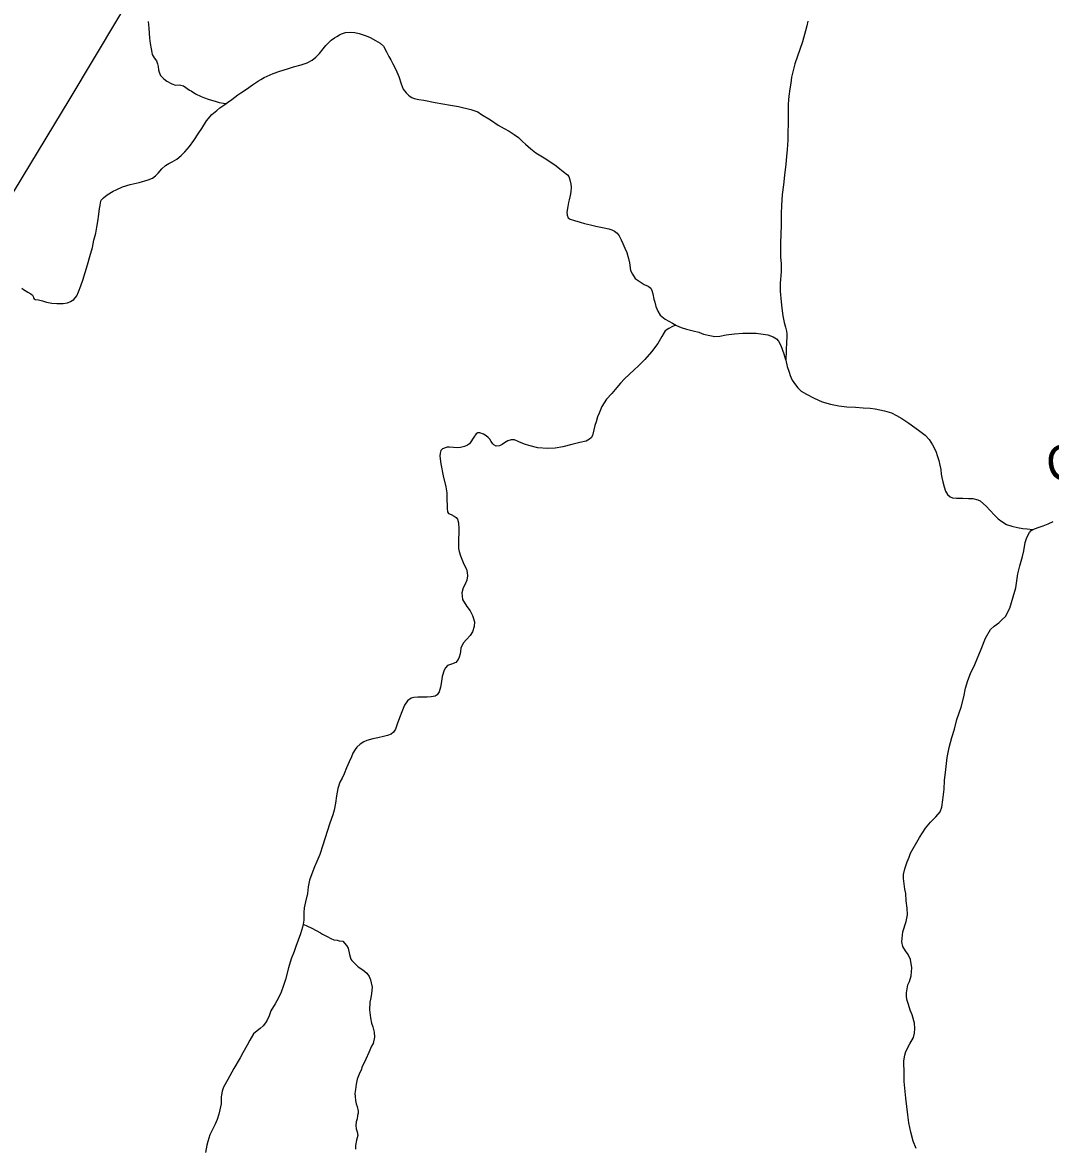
# Model space of a CAD drawing. Extents: x 2126262 to 2293712, y 749403 to 919119.
# Drawn here: x 2264527 to 2268864, y 859625 to 864365 of the extents above; entities that cross this region are included whole.
import ezdxf

# ---------------------------------------------------------------- set-up
doc = ezdxf.new("R2010")
doc.units = 0
for name, color, linetype in [('Exist Hydrographic Creek Single Shore', 7, 'Continuous'), ('Exist Hydrographic Creek Single Shore Label', 7, 'Continuous'), ('Exist Hydrographic Misc Water Feature', 7, 'Continuous'), ('Exist Utilities Electrical Transmission Line', 7, 'Continuous')]:
    doc.layers.add(name, color=color, linetype=linetype)

msp = doc.modelspace()

# ---------------------------------------------------------------- linework, layer by layer
at = {"layer": 'Exist Hydrographic Creek Single Shore'}
for points in [[(2265386.5, 864022.3), (2265392.5, 864026.4), (2265410.1, 864039.2), (2265435.8, 864060), (2265448.1, 864067.9), (2265471.7, 864083.8), (2265497.7, 864102), (2265523.3, 864118.8), (2265533.3, 864124.2), (2265547.2, 864132.1), (2265559.1, 864138.4), (2265584.6, 864149.4), (2265613, 864158.6), (2265644.7, 864169.5), (2265670.5, 864178.1), (2265702.5, 864186.3), (2265728.6, 864194), (2265748.8, 864205), (2265764.5, 864218.8), (2265779.9, 864233.2), (2265795.7, 864253.2), (2265807.5, 864267.8), (2265813.9, 864275.2), (2265829.6, 864289.6), (2265843.6, 864299.2), (2265853.2, 864305.5), (2265864.8, 864312.5), (2265873.5, 864317.2), (2265889.3, 864321.8), (2265909.4, 864324), (2265929.3, 864322), (2265947.3, 864318.3), (2265977.3, 864308.5), (2265993.5, 864301), (2266016.2, 864289), (2266035.7, 864277.1), (2266049.8, 864265.4), (2266063.1, 864241.1), (2266072.2, 864221.3), (2266080.5, 864207.3), (2266089.6, 864189.7), (2266102.6, 864166.5), (2266114.7, 864136.1), (2266124.6, 864105.4), (2266133, 864083.9), (2266145.4, 864067.2), (2266155.1, 864058.2), (2266162.8, 864052.1), (2266169.6, 864048), (2266179.4, 864044.5), (2266199, 864039.9), (2266219.9, 864037.1), (2266267.9, 864026.9), (2266333, 864015.8), (2266366.3, 864009.5), (2266418.5, 863997.6), (2266448.2, 863987.1), (2266464, 863976.9), (2266501.3, 863954.2), (2266534.6, 863931.2), (2266559.6, 863917.6), (2266581, 863905.6), (2266601, 863892.1), (2266619.1, 863878.6), (2266637.1, 863862.8), (2266649.4, 863851.1), (2266671.6, 863830.9), (2266693.5, 863814.7), (2266727.9, 863793.7), (2266759.9, 863771.7), (2266778.3, 863759.8), (2266793.8, 863747.1), (2266808, 863736.3), (2266826.4, 863721.8), (2266832.5, 863714.4), (2266836.5, 863700.2), (2266840.7, 863682.1), (2266841.7, 863669), (2266840.3, 863650.3), (2266837.1, 863634.6), (2266833.4, 863616), (2266831.2, 863604.6), (2266827.6, 863588.2), (2266823.8, 863564.4), (2266824.9, 863552.2), (2266829.5, 863540.6), (2266837.9, 863534.6), (2266856.2, 863528.6), (2266880.3, 863521.6), (2266898.3, 863516.9), (2266924, 863510.8), (2266946.2, 863505.4), (2266974.3, 863499.9), (2267000.4, 863493.5), (2267014.1, 863489.9), (2267024.8, 863484.1), (2267036.5, 863475.7)], [(2264612.1, 863189.8), (2264628.4, 863184.6), (2264650.3, 863179.9), (2264672.3, 863178.7), (2264698.5, 863178.9), (2264716.3, 863181.1), (2264730.2, 863187.4), (2264744.1, 863195.3), (2264755.9, 863210.5), (2264763.8, 863227.7), (2264773.5, 863253.7), (2264781.2, 863277.2), (2264791.1, 863309.8), (2264801, 863341.7), (2264811.5, 863377.6), (2264822.2, 863415.7), (2264827.7, 863446.1), (2264835.9, 863475.5), (2264841, 863500.6), (2264845.1, 863524.5), (2264848.7, 863556.2), (2264852.5, 863580.1), (2264854.4, 863592.2), (2264855.6, 863603.6), (2264858.4, 863614.4), (2264868.2, 863624.7), (2264884.2, 863636.8), (2264909.8, 863652.7), (2264921.7, 863659), (2264949.2, 863670.6), (2264981.5, 863681.4), (2265019.8, 863689.8), (2265057.7, 863700.5), (2265075.2, 863708.3), (2265088.9, 863716.9), (2265099.3, 863728.1), (2265115.1, 863746.8), (2265130.8, 863761.3), (2265144.7, 863769.2), (2265158.7, 863777.1), (2265177.6, 863788.2), (2265196.3, 863803.2), (2265212, 863819.3), (2265231.2, 863841.8), (2265249.7, 863866.1), (2265271.4, 863898.4), (2265283.3, 863917.8), (2265303, 863950.2), (2265326.5, 863977), (2265346.5, 863993), (2265360.2, 864004.8), (2265381.2, 864018.5), (2265386.5, 864022.3)], [(2267036.5, 863475.7), (2267043.8, 863464.7), (2267052.3, 863447.5), (2267059.5, 863431.6), (2267069, 863412.7), (2267077.1, 863394.5), (2267083.5, 863368.7), (2267087.7, 863350.6), (2267091.9, 863318.7), (2267100.1, 863302.8), (2267112.2, 863284.5), (2267128.4, 863272.7), (2267150.4, 863259.1), (2267167.3, 863251.5), (2267178.6, 863243.1), (2267182.7, 863233.8), (2267187, 863220), (2267190.8, 863197.6), (2267195.1, 863183.7), (2267199.3, 863165.6), (2267207.4, 863145.7), (2267217.6, 863129.8), (2267238.8, 863112.3), (2267269, 863095.3), (2267283.9, 863086.8)], [(2264523.7, 863244.1), (2264531.8, 863237.4), (2264537.9, 863233), (2264549.9, 863227.2), (2264562.2, 863219.4), (2264569.4, 863214.3), (2264572.2, 863207.7), (2264573, 863202.1), (2264575.9, 863197.8), (2264580.1, 863196.1), (2264594.2, 863194.1), (2264612.1, 863189.8)], [(2267283.9, 863086.8), (2267285.9, 863085.7), (2267306.4, 863078.1), (2267328.2, 863071.1), (2267356.2, 863062.9), (2267380.1, 863057.5), (2267400.2, 863049.9), (2267426.3, 863043.4), (2267447.9, 863039.1), (2267468.6, 863040.3), (2267495.9, 863046.3), (2267530.5, 863050.5), (2267565.9, 863053), (2267594.2, 863053.1), (2267622, 863053.5), (2267642, 863051.4), (2267672.1, 863045.9), (2267694.2, 863037.9), (2267707.5, 863029.4), (2267716.2, 863020.4), (2267726.6, 863002.1), (2267739.6, 862966.4), (2267745.1, 862946.6), (2267746.9, 862939.4)], [(2267746.9, 862939.4), (2267753.3, 862913), (2267761.6, 862888.9), (2267765.6, 862875), (2267774.1, 862855.2), (2267788.1, 862835.2), (2267798, 862822.5), (2267812.1, 862809.1), (2267834.2, 862795.5), (2267867.6, 862779.4), (2267900.7, 862764), (2267935.9, 862753.4), (2267970.6, 862746.8), (2268004.9, 862742.8), (2268041, 862741.4), (2268074.4, 862739), (2268102.9, 862737.5), (2268124.8, 862733.7), (2268164, 862726.4), (2268193, 862716.9), (2268214.7, 862705.6), (2268237.1, 862693), (2268266.2, 862674.4), (2268291.4, 862655.8), (2268313.4, 862639.6), (2268335.7, 862623.7), (2268351.7, 862605.4), (2268366, 862582.1), (2268380.2, 862556.2), (2268387.3, 862533.1), (2268392.5, 862515.9), (2268397, 862496.2), (2268400.9, 862478.7), (2268403.1, 862458.3), (2268405.4, 862444.2), (2268409.3, 862426), (2268415.8, 862404.6), (2268421.3, 862387.4), (2268430.2, 862373.1), (2268440.2, 862362.4), (2268450.3, 862358.9), (2268468.3, 862356.9), (2268484.3, 862357.2), (2268494.2, 862357), (2268518.8, 862356.5), (2268536.1, 862355.5), (2268558, 862350.1), (2268568.1, 862345.7), (2268594.5, 862322.2), (2268606.3, 862308.1), (2268630.7, 862282), (2268643.2, 862270.3), (2268658.7, 862258.5), (2268678.8, 862246.6), (2268701, 862238.9), (2268725.1, 862233.5), (2268747.4, 862229.8), (2268765.7, 862227.7), (2268789.3, 862225.6)], [(2268789.3, 862225.6), (2268812.7, 862234), (2268832.9, 862240.1), (2268854.7, 862248.8), (2268875.6, 862258.9)]]:
    msp.add_lwpolyline(points, dxfattribs=at)
at = {"layer": 'Exist Hydrographic Misc Water Feature'}
for points in [[(2265057.5, 864368.6), (2265059.8, 864340.7), (2265062.3, 864299), (2265066.4, 864276.6), (2265070.5, 864252.9), (2265072.8, 864238.7), (2265074.6, 864228.9), (2265081.9, 864215.6), (2265093.1, 864203.2), (2265097.1, 864190.7), (2265099.5, 864179.2), (2265101.1, 864165.3), (2265103.6, 864155.5), (2265109.5, 864141.2), (2265119.8, 864131.2), (2265123.6, 864127.2), (2265135.9, 864117.1), (2265156.6, 864105.1), (2265172, 864100.6), (2265190, 864101.8), (2265206, 864097.6), (2265232.2, 864079.6), (2265238, 864076.2), (2265257.5, 864063.7), (2265280.5, 864052.4), (2265294.5, 864046.5), (2265310.5, 864041.3), (2265344.4, 864031.4), (2265356.4, 864027.2), (2265374.4, 864023.5), (2265386.5, 864022.3)], [(2267841, 864369.8), (2267836, 864351.2), (2267830.3, 864329), (2267817.5, 864283.4), (2267807, 864250.8), (2267786.1, 864190.6), (2267772.1, 864134.4), (2267768.3, 864108.9), (2267764.5, 864084.4), (2267760.6, 864054.3), (2267758.6, 864038.6), (2267757.2, 864018.3), (2267757.4, 863997), (2267757.8, 863964.8), (2267756.9, 863938.6), (2267756.1, 863898.6), (2267756.4, 863868.1), (2267752.6, 863828.8), (2267751, 863798.7), (2267747.4, 863766.6), (2267741.8, 863720.1), (2267738.1, 863679.9), (2267732.6, 863638.3), (2267729, 863592.5), (2267727.3, 863558.1), (2267727.8, 863516.1), (2267726, 863464.6), (2267724.5, 863440), (2267724.7, 863398.1), (2267724.8, 863374.4), (2267727.2, 863348.1), (2267727.5, 863312.1), (2267724.2, 863264.6), (2267724.1, 863230.1), (2267728.5, 863186.4), (2267730.8, 863158.5), (2267735.1, 863126.6), (2267740.4, 863098.6), (2267745.6, 863078.8), (2267749.8, 863062.3), (2267751.2, 863050.8), (2267752.2, 863034.4), (2267750.2, 863018.7), (2267746.9, 862939.4)], [(2267283.9, 863086.8), (2267270, 863081.1), (2267254.1, 863072.6), (2267238.2, 863063.1), (2267234.4, 863056.6), (2267224.5, 863038.8), (2267206.9, 863010.3), (2267181.2, 862974.1), (2267153.3, 862941.9), (2267125.5, 862915.2), (2267107.8, 862899.2), (2267066.3, 862860.7), (2267050.6, 862843), (2267034.8, 862824.6), (2267012.9, 862798.8), (2266991.1, 862774.7), (2266971.4, 862743.9), (2266959.7, 862716.3), (2266953.4, 862700), (2266947.8, 862679.5), (2266942.2, 862664.2), (2266938.2, 862646.2), (2266932.1, 862621.7), (2266926.7, 862612), (2266918.7, 862605.6), (2266904.7, 862597.7), (2266878.7, 862591.7), (2266845.1, 862583.2), (2266806.8, 862574.1), (2266774.9, 862568.2), (2266741.7, 862566.6), (2266701.1, 862569.8), (2266663, 862579.8), (2266645, 862585.1), (2266621, 862595.4), (2266602.8, 862603), (2266589, 862603.3), (2266574.8, 862598.6), (2266560.8, 862590.1), (2266550.5, 862583.7), (2266539.2, 862577.4), (2266525.1, 862576.1), (2266515.1, 862581.8), (2266510.9, 862586.2), (2266504.9, 862596.2), (2266498.8, 862606.1), (2266491.4, 862612.8), (2266482.7, 862620.2), (2266471.4, 862628), (2266457.1, 862633.2), (2266448.6, 862633.4), (2266440.6, 862629.3), (2266430.8, 862614.8), (2266425.4, 862606.7), (2266421, 862599.5), (2266413.2, 862587.2), (2266404.2, 862580.2), (2266391.3, 862574.6), (2266375.1, 862571), (2266361, 862570.3), (2266344.9, 862571.6), (2266329.2, 862571.9), (2266319, 862572.1), (2266299.2, 862566), (2266292.2, 862558.6), (2266288.7, 862547.2), (2266287.4, 862534.1), (2266291.7, 862502.2), (2266302.4, 862451.8), (2266312.6, 862405.7), (2266317, 862380.3), (2266318, 862348.1), (2266318.2, 862327.8), (2266318.6, 862313), (2266319.6, 862299.9), (2266324.4, 862292.2), (2266336.1, 862288.1), (2266348.4, 862281.9), (2266356.5, 862275.2), (2266361.9, 862268.5), (2266366.2, 862253), (2266368.3, 862228.4), (2266368.3, 862210.3), (2266366.4, 862184.8), (2266366.8, 862154.6), (2266367.2, 862144.7), (2266369.3, 862132.2), (2266374.8, 862114.1), (2266383.5, 862092.6), (2266389.5, 862078.7), (2266399.9, 862057.1), (2266402.9, 862043.9), (2266404.9, 862029.1), (2266401.2, 862011.8), (2266394.3, 861994.9), (2266386.7, 861978.7), (2266380.4, 861958.1)], [(2268297.1, 859613.4), (2268284.9, 859643.2), (2268274.6, 859681.1), (2268266.5, 859721.3), (2268261.7, 859755.2), (2268253.3, 859824.9), (2268246.5, 859894.9), (2268246.2, 859928.4), (2268245.7, 859982.5), (2268249.5, 860007), (2268253.8, 860022.7), (2268271.2, 860055.1), (2268286.8, 860081), (2268290.5, 860099), (2268292.5, 860119.3), (2268290.4, 860141.6), (2268280.3, 860177), (2268271.8, 860196.8), (2268265.4, 860220.9), (2268259.9, 860237.4), (2268257.2, 860252.9), (2268257.3, 860269.3), (2268262.9, 860302.9), (2268269.1, 860317.6), (2268276.8, 860341), (2268278.5, 860375.4), (2268273.7, 860411), (2268263.9, 860430.8), (2268252.7, 860446.5), (2268241.3, 860464.8), (2268237.5, 860484.5), (2268241.6, 860526.4), (2268255.6, 860570.4), (2268260.2, 860598.9), (2268259.8, 860626.7), (2268255.5, 860657.3), (2268253.2, 860689.2), (2268249.3, 860706.7), (2268244.7, 860752.7), (2268244.7, 860769.1), (2268250.1, 860792.6), (2268259.9, 860822.9), (2268268.2, 860842.4), (2268273.8, 860859.3), (2268311.2, 860925.8), (2268337, 860964), (2268358.5, 860989.8), (2268380.3, 861012.3), (2268398.8, 861033.9), (2268405.7, 861053.4), (2268409.7, 861084.5), (2268415.5, 861128.6), (2268416.9, 861166.3), (2268422.8, 861212.1), (2268428.1, 861262.9), (2268436.2, 861305.3), (2268447.3, 861347.1), (2268458.8, 861382.9), (2268468.5, 861422.8), (2268486.7, 861474.9), (2268499.1, 861518.9), (2268505.4, 861554.8), (2268515.2, 861587.4), (2268526.7, 861617.7), (2268544.5, 861655.7), (2268571.8, 861720.1), (2268589.5, 861766.3), (2268610.6, 861802.9), (2268626.9, 861816.4), (2268646.9, 861830.7), (2268660.6, 861844.5), (2268674.7, 861857.3), (2268692.1, 861893.1), (2268706.3, 861940.3), (2268717.6, 861979.5), (2268727, 862037.3), (2268734.6, 862071.6), (2268746.2, 862111.7), (2268752, 862135.2), (2268757.6, 862169.5), (2268763.2, 862187.4), (2268770.1, 862203), (2268776.2, 862212.8), (2268782.6, 862220.8), (2268789.3, 862225.6)], [(2266380.4, 861958.1), (2266382.8, 861930.2), (2266401.2, 861900.3), (2266415.6, 861881.3), (2266425.6, 861861.4), (2266433.9, 861835), (2266432.2, 861815.4), (2266426.2, 861793.2), (2266416.3, 861777), (2266400.6, 861760.9), (2266386.5, 861744.8), (2266376.9, 861724.7), (2266374.9, 861710.6), (2266373.1, 861700.2), (2266369.2, 861686.1), (2266365.4, 861676.4), (2266355.3, 861664.4), (2266337.4, 861656.6), (2266319.6, 861650.4), (2266311.2, 861641.4), (2266305.7, 861631.7), (2266297.9, 861604), (2266294.1, 861575.5), (2266291.1, 861559.8), (2266284.5, 861539.6), (2266276.7, 861526.7), (2266268, 861521.9), (2266250.9, 861519), (2266234.2, 861517.7), (2266215.1, 861517.1), (2266194.8, 861516.9), (2266178.7, 861515.6), (2266166.8, 861512.6), (2266150.8, 861502.1), (2266139, 861484.3), (2266127.3, 861456), (2266117.5, 861429.9), (2266107.8, 861403.9), (2266100.1, 861381.8), (2266092.3, 861369.8), (2266082.7, 861361.8), (2266066.5, 861355.6), (2266050.3, 861351.6), (2266026.2, 861345.6), (2266004.8, 861341.1), (2265980.4, 861335), (2265966.8, 861328.8), (2265951.2, 861318.6), (2265938.2, 861306.4), (2265931.1, 861296.7), (2265921.2, 861280.5), (2265915, 861265.9), (2265905.4, 861244.1), (2265893.7, 861219.7), (2265884, 861193.7), (2265875.1, 861175.8), (2265866.5, 861158.6), (2265857.8, 861131.9), (2265851.6, 861101.5), (2265847, 861070.5), (2265841.5, 861041.1), (2265835.8, 861021.5), (2265823.9, 860985), (2265802.5, 860918.9), (2265794.8, 860892.8), (2265781.1, 860853.1), (2265769.4, 860824.4), (2265759.4, 860801), (2265748, 860772.4), (2265738.2, 860744.7), (2265732.4, 860716.3), (2265728.9, 860688.5), (2265720.9, 860654.2), (2265715.1, 860628.1), (2265713.4, 860608.5), (2265713.5, 860594.4), (2265713.7, 860576.3), (2265710.8, 860560)], [(2265710.8, 860560), (2265707.9, 860546.3), (2265700.1, 860518.5), (2265690.3, 860491.5), (2265680.6, 860465.5), (2265672.9, 860443.7), (2265661.1, 860413.4), (2265649.2, 860375.3), (2265636, 860325.4), (2265630, 860305.2), (2265616.5, 860267.7), (2265600.7, 860235.2), (2265592.9, 860222.9), (2265575.2, 860193.1), (2265567.3, 860172.6), (2265559.7, 860154.7), (2265551.9, 860142.8), (2265541.8, 860130.5), (2265530.1, 860118.6), (2265510.1, 860104.3), (2265502, 860096.2), (2265486.4, 860070.3), (2265474.8, 860048.3), (2265456.7, 860015.8), (2265445.2, 859995.7), (2265419.3, 859951), (2265393.7, 859903.3), (2265375, 859871.6), (2265369.1, 859855.3), (2265365, 859830.1), (2265364.7, 859800.6), (2265359.9, 859776.1), (2265355.3, 859758.2), (2265348.9, 859735.3), (2265339.6, 859714.9), (2265328, 859693.1), (2265318, 859670.4), (2265308.6, 859642.7), (2265304.3, 859626.4), (2265298.8, 859596)], [(2265710.8, 860560), (2265748.1, 860542.1), (2265766, 860532.6), (2265784.1, 860522.4), (2265792.2, 860516.6), (2265812.3, 860507), (2265828.2, 860498.5), (2265840.3, 860493.3), (2265854.3, 860491.4), (2265862.5, 860488.9), (2265878.2, 860487.6), (2265894.5, 860469.2), (2265900.5, 860457.6), (2265906.9, 860431.3), (2265913, 860411.5), (2265916.8, 860405.8), (2265943.2, 860379.7), (2265963.2, 860366.1), (2265979.3, 860352), (2265989.6, 860338.7), (2265995.5, 860324.5), (2265997.9, 860312.3), (2266002.1, 860294.1), (2266000.2, 860266.3), (2265996.5, 860248.3), (2265992.6, 860230.4), (2265990.9, 860197.6), (2265995.1, 860164.7), (2265999.6, 860142.3), (2266005.5, 860126.8), (2266010.9, 860103.7), (2266011.8, 860082.4), (2266006.3, 860056.2), (2266000.2, 860044.9), (2265988.2, 860017.9), (2265975.1, 859990.3), (2265958.9, 859953.9), (2265957.2, 859948), (2265947.5, 859926.3), (2265939.2, 859905.8), (2265934.2, 859884.6), (2265931.8, 859861.6), (2265929.8, 859844.6), (2265930.5, 859831.5), (2265932.5, 859815.7), (2265934.5, 859801.9), (2265938.5, 859789.3), (2265943, 859769.6), (2265942.8, 859762.4), (2265941, 859751.6), (2265939, 859737.8), (2265935.2, 859725.5), (2265933.5, 859710.1), (2265935.5, 859695.9), (2265939.6, 859683.7), (2265941.8, 859667.9), (2265935.9, 859647.7), (2265932.1, 859625.5), (2265932.1, 859610.1)]]:
    msp.add_lwpolyline(points, dxfattribs=at)
at = {"layer": 'Exist Utilities Electrical Transmission Line'}
msp.add_lwpolyline([(2265705, 865661.7), (2265334.8, 865060.5), (2264726.6, 864043.2), (2264252.1, 863261), (2263913.6, 862702.2), (2263698.9, 862340.1), (2263238.3, 861574.3), (2262766, 860792.1), (2262325, 860064.2), (2261758.1, 859117.2), (2261482.6, 858656.8), (2261048.6, 858246.9), (2260563.1, 857792.5), (2260031.9, 857297.8), (2259443.4, 856746.4), (2258912.3, 856249.7), (2258589.6, 855961.5)], dxfattribs=at)

# ---------------------------------------------------------------- texts
at = {"layer": 'Exist Hydrographic Creek Single Shore Label'}
msp.add_text('Creek', height=150, rotation=7.3055, dxfattribs=at).set_placement((2268856.5, 862423.9))

doc.saveas('drawing.dxf')
